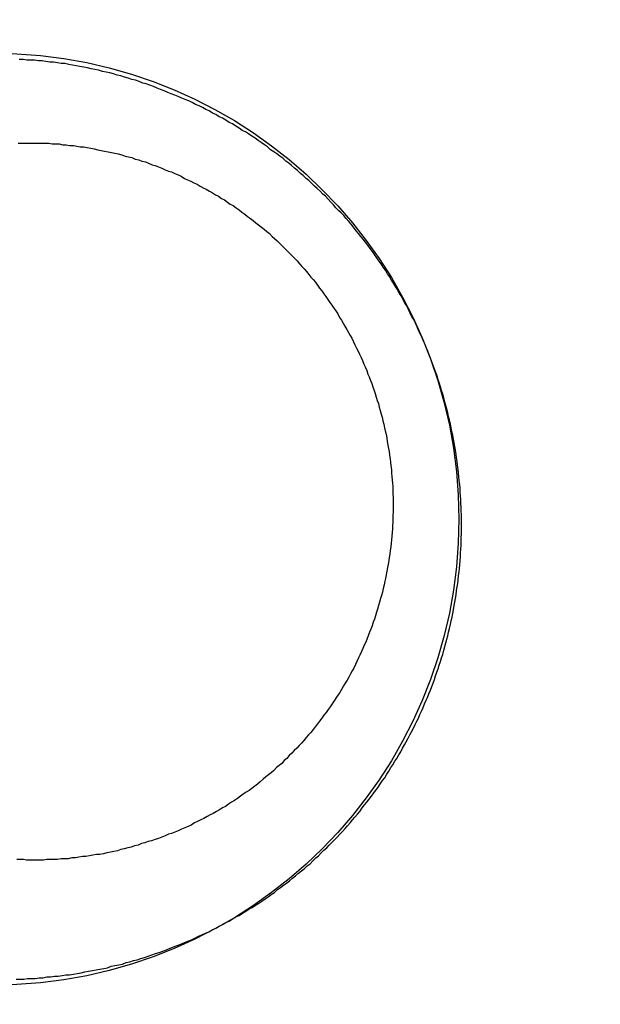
# Model space of a CAD drawing. Header units: millimetres. Extents: x -604189 to 881711, y -381903 to -7297.
# Tile 878 of 1056: x -558643 to -558635, y -165444 to -165430. Entities that reach past the tile are written whole.
import ezdxf

# ---------------------------------------------------------------- set-up
doc = ezdxf.new("R2010")
doc.units = ezdxf.units.MM
doc.header["$LTSCALE"] = 100
doc.linetypes.add('0.5_0.5', pattern=[1, 0.5, -0.5])
doc.linetypes.add('ACAD_ISO04W100', pattern=[30.5, 24, -3, 0.5, -3])
doc.layers.get('Defpoints').update_dxf_attribs({"color": 30})
doc.layers.add('OPIS', color=7, linetype='Continuous')
doc.layers.add('strop osie', color=80, linetype='ACAD_ISO04W100', lineweight=5)
doc.styles.get("Standard").update_dxf_attribs({"font": 'romans.shx', "width": 0.5})
doc.dimstyles.new('1 50', dxfattribs={"dimtxt": 150, "dimasz": 80, "dimexe": 1, "dimexo": 1, "dimgap": 20, "dimtad": 1, "dimdec": 0, "dimlfac": 0.1, "dimtxsty": 'Standard', "dimblk": 'ARCHTICK', "dimcen": 200, "dimclrd": 2, "dimadec": 1, "dimazin": 0, "dimtfac": 1, "dimtdec": 0, "dimtmove": 0, "dimatfit": 3, "dimldrblk": 'ARCHTICK', "dimfxl": 120, "dimfxlon": 1, "dimtfill": 1, "dimarcsym": 0})

# ---------------------------------------------------------------- blocks, each defined once
blk = doc.blocks.new('_ArchTick')
at = {"layer": 'strop osie', "color": 0, "const_width": 0.15}
blk.add_lwpolyline([(-0.5, -0.5), (0.5, 0.5)], dxfattribs=at)
blk = doc.blocks.new('*D3294')
at = {"layer": 'Defpoints', "color": 0, "linetype": 'ByBlock', "lineweight": 5, "transparency": 16777216}
for p in [(-595783.126, -159420.303), (-593748.924, -159420.303), (-552118.935, -179940.303)]:
    blk.add_point(p, dxfattribs=at)
at = {"layer": 'OPIS', "color": 0, "linetype": 'Continuous', "lineweight": -2, "transparency": 16777216}
for p, q in [((-595723.126, -159420.303), (-595784.126, -159420.303)), ((-595723.126, -179940.303), (-595784.126, -179940.303))]:
    blk.add_line(p, q, dxfattribs=at)
at = {"layer": 'OPIS', "color": 2, "lineweight": -2, "transparency": 16777216}
blk.add_line((-595783.126, -179940.303), (-595783.126, -159420.303), dxfattribs=at)
at = {"layer": 'OPIS', "color": 2, "linetype": 'ByBlock', "lineweight": -2, "transparency": 16777216, "xscale": 80, "yscale": 80, "zscale": 80}
for p, rotation in [((-595783.126, -159420.303), 90), ((-595783.126, -179940.303), 270)]:
    blk.add_blockref('_ArchTick', p, dxfattribs=dict(at, rotation=rotation))
at = {"layer": 'OPIS', "color": 0, "linetype": 'ByBlock', "lineweight": 13, "transparency": 16777216, "insert": (-595878.126, -169680.303), "char_height": 150, "attachment_point": 5, "rotation": 90, "bg_fill": 3, "box_fill_scale": 1.1, "bg_fill_color": 256, "bg_fill_true_color": 13158600, "bg_fill_transparency": 0}
blk.add_mtext('2052', dxfattribs=at)

msp = doc.modelspace()

# ---------------------------------------------------------------- hatches: boundary and pattern name
at = {"layer": 'OPIS', "linetype": 'ByBlock', "lineweight": 15}
h = msp.add_hatch(dxfattribs=at)
h.set_pattern_fill('ANSI37', color=0, scale=80, angle=45)
h.set_pattern_definition([(90, (-306927.96, 32475.8), (-254, 0), []), (180, (-306927.96, 32475.8), (-3e-14, -254), [])])
h.paths.add_polyline_path([(-559745.616, -168470.303), (-559845.616, -168470.303), (-559845.616, -168410.303), (-559745.616, -168410.303), (-559745.616, -168350.303), (-560845.616, -168350.303), (-560845.616, -168410.303), (-560745.616, -168410.303), (-560745.616, -168470.303, 0.267949), (-560295.616, -169249.726), (-560295.616, -169481.184, -0.414214), (-559952.679, -169824.121, -1), (-560638.553, -169824.121, -0.414214), (-560295.616, -169481.184), (-560295.616, -169249.726, -0.267949), (-560745.616, -168470.303), (-560845.616, -168470.303), (-560845.616, -168350.303), (-561118.924, -168350.303), (-561118.924, -172095.291), (-559553.922, -172095.29), (-559553.924, -168350.303), (-559745.616, -168350.303)])
h.paths.add_polyline_path([(-560989.238, -171970.288), (-560989.238, -171369.43), (-560514.238, -171369.43, -0.414232), (-560506.238, -171377.43), (-560506.238, -171961.436, -0.403374), (-560513.94, -171969.43), (-560989.238, -171969.43), (-560998.924, -171970.288)], flags=16)
h.paths.add_polyline_path([(-560569.238, -171447.43), (-560569.238, -171891.43, -0.414209), (-560619.237, -171941.43), (-560824.236, -171941.432, -0.414225), (-560874.238, -171891.432), (-560874.238, -171447.432, -0.414209), (-560824.238, -171397.432), (-560619.238, -171397.43, -0.414216)], flags=0)
h.paths.add_polyline_path([(-560754.738, -171692.272), (-560768.264, -171689.534), (-560778.52, -171674.091), (-560777.58, -171669.433), (-560791.338, -171669.433), (-560788.513, -171683.421), (-560780.618, -171695.311), (-560768.728, -171703.206), (-560754.738, -171706.031)], flags=0)
h.paths.add_polyline_path([(-560926.538, -171669.432), (-560944.038, -171669.432), (-560944.038, -171669.432), (-560938.912, -171681.806), (-560926.538, -171686.932)], flags=0)
h.paths.add_polyline_path([(-559553.926, -164304.92), (-559553.926, -164080.303), (-560998.924, -164080.303), (-560998.924, -164130.303), (-561051.758, -164130.303), (-561051.758, -164230.303), (-561112.409, -164230.303), (-561118.259, -165128.236), (-561111.758, -165130.303), (-561051.758, -165130.303), (-561051.758, -165230.303), (-560998.924, -165230.303), (-560998.924, -165930.303), (-560968.924, -165930.303), (-559691.758, -165930.303), (-559691.758, -166884.924, -0.259771), (-560368.468, -166480.303), (-560576.781, -166480.303, -0.694758), (-561118.924, -166682.141), (-561118.924, -167150.303), (-559553.924, -167150.303), (-559553.925, -165742.585, -0.501722), (-560517.887, -165023.753, -0.501722)])
h.paths.add_polyline_path([(-561051.758, -166930.303), (-561051.758, -167030.303), (-561111.758, -167030.303), (-561111.758, -166930.303)], flags=16)
h.paths.add_polyline_path([(-559553.926, -164304.92, 0.501722), (-560517.887, -165023.753, 0.501722), (-559553.925, -165742.585)], flags=17)
h.paths.add_polyline_path([(-559017.887, -165023.753, 0.331805), (-559553.926, -164304.92), (-559553.925, -165742.585, 0.331804)], flags=17)
h.paths.add_polyline_path([(-558393.92, -165930.303), (-559553.925, -165930.303), (-559553.924, -167030.303), (-558393.92, -167030.303)])
edge = h.paths.add_edge_path(flags=16)
edge.add_ellipse((-558869.257, -166529.058), major_axis=(0, 174.945), ratio=0.835608, start_angle=0, end_angle=180, ccw=False)
edge.add_line((-558869.023, -166354.089), (-558868.837, -166354.113))
edge.add_line((-558868.837, -166354.113), (-558551.758, -166354.113))
edge.add_ellipse((-558534.042, -166361.126), major_axis=(0, 22.068), ratio=0.905257, start_angle=0, end_angle=83.7318, ccw=False)
edge.add_line((-558534.042, -166339.058), (-558415.442, -166339.058))
edge.add_line((-558415.442, -166339.058), (-558415.442, -166719.058))
edge.add_line((-558415.442, -166719.058), (-558534.042, -166719.058))
edge.add_ellipse((-558534.042, -166696.99), major_axis=(0, 22.068), ratio=0.905257, start_angle=108.5291, end_angle=180, ccw=False)
edge.add_line((-558552.984, -166704.003), (-558869.257, -166704.003))
edge = h.paths.add_edge_path(flags=16)
edge.add_ellipse((-558655.149, -165473.071), major_axis=(119.577, 0), ratio=0.9754616, start_angle=134.53493, end_angle=225.46507, ccw=False)
edge.add_ellipse((-558571.362, -165553.094), major_axis=(-236.828, 0), ratio=0.9754616, start_angle=293.07706, end_angle=315.06459, ccw=False)
edge.add_ellipse((-558581.121, -165519.064), major_axis=(-200.962, 0), ratio=0.9754616, start_angle=268.86913, end_angle=294.41602, ccw=False)
edge.add_line((-558577.155, -165323.071), (-558434.725, -165323.071))
edge.add_line((-558434.725, -165323.071), (-558434.725, -165623.07))
edge.add_line((-558434.725, -165623.07), (-558577.155, -165623.07))
edge.add_ellipse((-558581.121, -165427.077), major_axis=(200.962, 0), ratio=0.9754616, start_angle=245.58398, end_angle=271.13087, ccw=False)
edge.add_ellipse((-558571.362, -165393.047), major_axis=(-236.828, 0), ratio=0.9754616, start_angle=404.93541, end_angle=426.92294, ccw=False)
h.paths.add_polyline_path([(-559691.758, -166075.303), (-560476.988, -166075.303, 0.131652), (-560368.468, -166480.303), (-559691.758, -166480.303)], flags=17)
h.paths.add_polyline_path([(-560476.988, -166075.303), (-559691.758, -166075.303), (-559691.758, -165930.303), (-560991.758, -165930.303), (-561051.758, -165930.303), (-561051.758, -166030.303), (-561118.924, -166030.303), (-561118.924, -166278.466, -0.694758), (-560576.781, -166480.303), (-560368.468, -166480.303, -0.131652)], flags=17)
h.paths.add_polyline_path([(-571773.92, -161590.543), (-574108.188, -161590.543), (-574098.917, -166615.286), (-571773.92, -166615.284)])
h.paths.add_polyline_path([(-559933.216, -164919.201), (-558639.203, -164919.201), (-558639.203, -164793.34), (-559933.216, -164793.34)], flags=25)
h.paths.add_polyline_path([(-560038.72, -166687.588), (-559732.99, -166687.588), (-559732.99, -166284.59), (-560038.72, -166284.59)], flags=25)
h.paths.add_polyline_path([(-559928.871, -165007.1), (-559413.75, -165007.1), (-559413.75, -164907.76), (-559928.871, -164907.76)], flags=9)
h.paths.add_polyline_path([(-559933.216, -164919.201), (-558639.203, -164919.201), (-558639.203, -164793.34), (-559933.216, -164793.34)], flags=25)
h.paths.add_polyline_path([(-560330.859, -165014.578), (-559994.182, -165014.578), (-559994.182, -164899.195), (-560330.859, -164899.195)], flags=24)
h.paths.add_polyline_path([(-560290.204, -164902.837), (-560108.354, -164902.837), (-560108.354, -164804.807), (-560290.204, -164804.807)], flags=24)
h.paths.add_polyline_path([(-560498.866, -166997.342), (-559983.744, -166997.342), (-559983.744, -166898.002), (-560498.866, -166898.002)], flags=24)
h.paths.add_polyline_path([(-560498.79, -166887.342), (-559655.724, -166887.342), (-559655.724, -166788.002), (-560498.79, -166788.002)], flags=24)
h.paths.add_polyline_path([(-560900.853, -167004.82), (-560564.177, -167004.82), (-560564.177, -166889.437), (-560900.853, -166889.437)], flags=24)
h.paths.add_polyline_path([(-560860.199, -166893.079), (-560678.349, -166893.079), (-560678.349, -166795.049), (-560860.199, -166795.049)], flags=24)
h.paths.add_polyline_path([(-560525.168, -170610.564), (-560010.047, -170610.564), (-560010.047, -170511.224), (-560525.168, -170511.224)], flags=24)
h.paths.add_polyline_path([(-560529.513, -170522.665), (-559444.307, -170522.665), (-559444.307, -170396.804), (-560529.513, -170396.804)], flags=9)
h.paths.add_polyline_path([(-560927.156, -170618.042), (-560590.479, -170618.042), (-560590.479, -170502.659), (-560927.156, -170502.659)], flags=24)
h.paths.add_polyline_path([(-560886.501, -170506.301), (-560704.651, -170506.301), (-560704.651, -170408.271), (-560886.501, -170408.271)], flags=24)
h.paths.add_polyline_path([(-560065.3, -168940.358), (-560065.3, -168600.658), (-560513.076, -168600.658), (-560513.076, -168940.358)], flags=24)
h.paths.add_polyline_path([(-559111.526, -164087.386), (-558760.99, -164087.386), (-558760.815, -164093.192), (-558760.644, -164098.997), (-558760.476, -164104.803), (-558760.311, -164110.608), (-558760.15, -164116.414), (-558759.991, -164122.22), (-558759.835, -164128.025), (-558759.683, -164133.831), (-558759.534, -164139.637), (-558759.387, -164145.443), (-558759.244, -164151.25), (-558759.104, -164157.056), (-558758.967, -164162.862), (-558758.833, -164168.669), (-558758.702, -164174.475), (-558758.575, -164180.282), (-558758.45, -164186.088), (-558758.328, -164191.895), (-558758.21, -164197.701), (-558758.094, -164203.508), (-558757.982, -164209.315), (-558757.872, -164215.122), (-558757.766, -164220.929), (-558757.663, -164226.736), (-558757.563, -164232.543), (-558757.465, -164238.35), (-558757.371, -164244.157), (-558757.28, -164249.965), (-558757.192, -164255.772), (-558757.107, -164261.579), (-558757.025, -164267.387), (-558756.946, -164273.194), (-558756.87, -164279.001), (-558756.797, -164284.809), (-558756.728, -164290.616), (-558756.661, -164296.424), (-558756.598, -164302.232), (-558756.538, -164308.039), (-558756.482, -164313.847), (-558756.428, -164319.654), (-558756.378, -164325.462), (-558756.332, -164331.27), (-558756.288, -164337.078), (-558756.248, -164342.885), (-558756.212, -164348.693), (-558756.178, -164354.501), (-558756.147, -164360.309), (-558756.118, -164366.117), (-558756.091, -164371.925), (-558756.066, -164377.733), (-558756.042, -164383.541), (-558756.02, -164389.348), (-558756.004, -164395.156), (-558755.999, -164400.964), (-558756.007, -164406.772), (-558756.031, -164412.58), (-558756.073, -164418.388), (-558756.132, -164424.195), (-558756.21, -164430.003), (-558756.308, -164435.81), (-558756.425, -164441.617), (-558756.562, -164447.423), (-558756.72, -164453.229), (-558756.898, -164459.034), (-558757.098, -164464.838), (-558757.32, -164470.642), (-558757.565, -164476.445), (-558757.837, -164482.247), (-558758.138, -164488.047), (-558758.47, -164493.845), (-558758.837, -164499.642), (-558759.241, -164505.435), (-558759.684, -164511.226), (-558760.175, -164517.014), (-558760.725, -164522.795), (-558761.35, -164528.569), (-558762.06, -164534.333), (-558762.874, -164540.084), (-558763.809, -164545.816), (-558764.883, -164551.524), (-558766.116, -164557.201), (-558767.538, -164562.832), (-558769.177, -164568.402), (-558771.062, -164573.894), (-558773.233, -164579.28), (-558775.735, -164584.521), (-558778.61, -164589.566), (-558781.897, -164594.354), (-558785.628, -164598.798), (-558789.808, -164602.827), (-558794.374, -164606.413), (-558799.255, -164609.556), (-558804.382, -164612.284), (-558809.694, -164614.629), (-558815.143, -164616.63), (-558820.694, -164618.326), (-558826.325, -164619.753), (-558832.011, -164620.95), (-558837.732, -164621.95), (-558843.479, -164622.786), (-558849.244, -164623.49), (-558855.021, -164624.092), (-558860.805, -164624.612), (-558866.595, -164625.056), (-558872.391, -164625.431), (-558878.19, -164625.744), (-558883.993, -164625.999), (-558889.798, -164626.204), (-558895.604, -164626.363), (-558901.411, -164626.484), (-558907.218, -164626.57), (-558913.026, -164626.629), (-558918.834, -164626.664), (-558924.642, -164626.683), (-558930.45, -164626.69), (-558936.258, -164626.691), (-558941.521, -164626.69), (-558946.785, -164626.685), (-558952.048, -164626.672), (-558957.312, -164626.645), (-558962.575, -164626.602), (-558967.838, -164626.537), (-558973.1, -164626.447), (-558978.362, -164626.327), (-558983.623, -164626.174), (-558988.883, -164625.983), (-558994.142, -164625.75), (-558999.398, -164625.47), (-559004.651, -164625.141), (-559009.9, -164624.756), (-559015.145, -164624.311), (-559020.383, -164623.802), (-559025.614, -164623.22), (-559030.834, -164622.543), (-559036.037, -164621.747), (-559041.216, -164620.812), (-559046.364, -164619.713), (-559051.466, -164618.424), (-559056.508, -164616.915), (-559061.47, -164615.16), (-559066.326, -164613.131), (-559071.043, -164610.799), (-559075.583, -164608.137), (-559079.894, -164605.121), (-559083.925, -164601.738), (-559087.622, -164597.995), (-559090.945, -164593.918), (-559093.905, -164589.566), (-559096.527, -164585.003), (-559098.839, -164580.275), (-559100.873, -164575.422), (-559102.662, -164570.472), (-559104.238, -164565.45), (-559105.625, -164560.373), (-559106.843, -164555.253), (-559107.915, -164550.1), (-559108.86, -164544.923), (-559109.695, -164539.726), (-559110.431, -164534.514), (-559111.082, -164529.291), (-559111.66, -164524.059), (-559112.176, -164518.821), (-559112.639, -164513.578), (-559113.058, -164508.331), (-559113.442, -164503.082), (-559113.794, -164497.83), (-559114.116, -164492.577), (-559114.412, -164487.322), (-559114.682, -164482.065), (-559114.93, -164476.808), (-559115.157, -164471.549), (-559115.363, -164466.29), (-559115.551, -164461.03), (-559115.72, -164455.769), (-559115.872, -164450.508), (-559116.007, -164445.246), (-559116.125, -164439.984), (-559116.227, -164434.721), (-559116.313, -164429.459), (-559116.383, -164424.196), (-559116.438, -164418.933), (-559116.477, -164413.669), (-559116.503, -164408.406), (-559116.515, -164403.142), (-559116.515, -164397.879), (-559116.505, -164392.616), (-559116.488, -164387.352), (-559116.467, -164382.089), (-559116.445, -164376.825), (-559116.422, -164371.562), (-559116.398, -164366.299), (-559116.372, -164361.035), (-559116.344, -164355.772), (-559116.314, -164350.508), (-559116.282, -164345.245), (-559116.247, -164339.982), (-559116.21, -164334.718), (-559116.169, -164329.455), (-559116.126, -164324.192), (-559116.08, -164318.929), (-559116.032, -164313.665), (-559115.98, -164308.402), (-559115.926, -164303.139), (-559115.87, -164297.876), (-559115.811, -164292.613), (-559115.749, -164287.35), (-559115.684, -164282.087), (-559115.617, -164276.824), (-559115.547, -164271.561), (-559115.475, -164266.298), (-559115.4, -164261.035), (-559115.323, -164255.772), (-559115.244, -164250.509), (-559115.161, -164245.246), (-559115.077, -164239.984), (-559114.99, -164234.721), (-559114.9, -164229.458), (-559114.808, -164224.196), (-559114.713, -164218.933), (-559114.616, -164213.67), (-559114.517, -164208.408), (-559114.415, -164203.145), (-559114.31, -164197.883), (-559114.203, -164192.621), (-559114.093, -164187.358), (-559113.981, -164182.096), (-559113.866, -164176.834), (-559113.749, -164171.572), (-559113.629, -164166.31), (-559113.506, -164161.048), (-559113.382, -164155.786), (-559113.254, -164150.524), (-559113.124, -164145.262), (-559112.991, -164140), (-559112.856, -164134.739), (-559112.719, -164129.477), (-559112.578, -164124.215), (-559112.436, -164118.954), (-559112.29, -164113.692), (-559112.142, -164108.431), (-559111.992, -164103.17), (-559111.839, -164097.908), (-559111.684, -164092.647)])
edge = h.paths.add_edge_path()
edge.add_line((-558393.92, -164080.303), (-559553.926, -164080.303))
edge.add_line((-559553.926, -164080.303), (-559553.926, -164304.92))
edge.add_arc((-559767.887, -165023.753), 750, 0, 73.424314, ccw=False)
edge.add_arc((-559767.887, -165023.753), 750, -73.424255, 0, ccw=False)
edge.add_line((-559553.925, -165742.585), (-559553.925, -165830.303))
edge.add_line((-559553.925, -165830.303), (-558393.92, -165830.303))
edge.add_line((-558393.92, -165830.303), (-558393.92, -164080.303))

# ---------------------------------------------------------------- next in the draw order: dimensions: what is measured, and where the dimension line sits
at = {"layer": 'OPIS', "color": 0, "linetype": 'ByBlock', "lineweight": 13}
dim = msp.add_linear_dim(base=(-595783.126, -159420.303), p1=(-552118.935, -179940.303), p2=(-593748.924, -159420.303), angle=90, dimstyle='1 50', override={"dimtmove": 1, "dimfxl": 60, "dimarcsym": 1}, dxfattribs=at)
dim.commit()
dim.dimension.update_dxf_attribs({"geometry": '*D3294', "text_midpoint": (-595878.126, -169680.303)})

# ---------------------------------------------------------------- next in the draw order: hatches: boundary and pattern name
at = {"layer": 'OPIS', "linetype": '0.5_0.5', "lineweight": 13}
h = msp.add_hatch(dxfattribs=at)
h.set_pattern_fill('ANSI37', color=0, scale=130)
h.set_pattern_definition([(45, (-597218.54, 256668.8), (-291.85832, 291.85832), []), (135, (-597218.54, 256668.8), (-291.85832, -291.85832), [])])
edge = h.paths.add_edge_path(flags=16)
edge.add_line((-570958.916, -168985.281), (-571058.916, -168985.281))
edge.add_line((-571058.916, -168985.281), (-572598.916, -168985.281))
edge.add_line((-572598.916, -168985.281), (-572598.915, -170470.3))
edge.add_line((-572598.915, -170470.3), (-570825.763, -170470.3))
edge.add_arc((-570508.916, -170339.099), 342.937, 180, 202.49364, ccw=False)
edge.add_arc((-570508.916, -170339.099), 342.937, 90, 180, ccw=False)
edge.add_line((-570508.916, -169996.163), (-570508.916, -169764.704))
edge.add_arc((-570058.916, -168985.281), 900, 180, 240, ccw=False)
edge = h.paths.add_edge_path(flags=17)
edge.add_line((-569358.915, -170085.281), (-569358.916, -168985.281))
edge.add_line((-569358.916, -168985.281), (-569358.917, -168985.281))
edge.add_line((-569358.917, -168985.281), (-569958.916, -168985.281))
edge.add_line((-569958.916, -168985.281), (-570058.916, -168985.281))
edge.add_line((-570058.916, -168985.281), (-570058.916, -168925.281))
edge.add_line((-570058.916, -168925.281), (-569958.916, -168925.281))
edge.add_line((-569958.916, -168925.281), (-569958.916, -168865.281))
edge.add_line((-569958.916, -168865.281), (-569358.916, -168865.281))
edge.add_line((-569358.916, -168865.281), (-569358.917, -166865.281))
edge.add_line((-569358.917, -166865.281), (-574098.917, -166865.286))
edge.add_line((-574098.917, -166865.286), (-574098.914, -171970.3))
edge.add_line((-574098.914, -171970.3), (-572608.913, -171970.3))
edge.add_line((-572608.913, -171970.3), (-571504.913, -170590.3))
edge.add_line((-571504.913, -170590.3), (-572718.915, -170590.3))
edge.add_line((-572718.915, -170590.3), (-572718.916, -168865.281))
edge.add_line((-572718.916, -168865.281), (-571058.916, -168865.281))
edge.add_line((-571058.916, -168865.281), (-571058.916, -168925.281))
edge.add_line((-571058.916, -168925.281), (-570958.916, -168925.281))
edge.add_line((-570958.916, -168925.281), (-570958.916, -168985.281))
edge.add_arc((-570058.916, -168985.281), 900, 180, 240)
edge.add_line((-570508.916, -169764.704), (-570508.916, -169996.163))
edge.add_arc((-570508.916, -170339.099), 342.937, 0, 90, ccw=False)
edge.add_arc((-570508.916, -170339.099), 342.937, 208.97989, 360, ccw=False)
edge.add_line((-570808.913, -170505.253), (-570808.913, -171171.086))
edge.add_arc((-570808.913, -171220.3), 49.214, 0, 90, ccw=False)
edge.add_arc((-570808.913, -171220.3), 49.214, 270, 360, ccw=False)
edge.add_line((-570808.913, -171269.514), (-570808.913, -171970.3))
edge.add_line((-570808.913, -171970.3), (-569358.914, -171970.3))
edge.add_line((-569358.914, -171970.3), (-569358.915, -170085.281))
h.paths.add_polyline_path([(-561118.924, -159870.303), (-590334.655, -159870.303), (-590334.655, -161470.303), (-562318.924, -161470.303), (-562318.924, -172095.292), (-561118.924, -172095.291), (-561118.924, -168350.303), (-552073.919, -168350.303), (-552073.92, -167150.303), (-561118.924, -167150.303)])
h.paths.add_polyline_path([(-572856.927, -169813.68), (-569451.07, -169813.68), (-569451.07, -169408.68), (-572856.927, -169408.68)], flags=16)

# ---------------------------------------------------------------- next in the draw order: linework, layer by layer
at = {"color": 0}
for points in [[(-558643.448, -165443.535, 0), (-558643.395, -165443.535, 0), (-558643.341, -165443.535, 0), (-558643.288, -165443.525, 0), (-558643.235, -165443.525, 0), (-558643.181, -165443.525, 0), (-558643.128, -165443.515, 0), (-558643.074, -165443.515, 0), (-558643.021, -165443.505, 0), (-558642.968, -165443.505, 0), (-558642.915, -165443.495, 0), (-558642.861, -165443.495, 0), (-558642.808, -165443.485, 0), (-558642.755, -165443.475, 0), (-558642.702, -165443.475, 0), (-558642.649, -165443.465, 0), (-558642.596, -165443.455, 0), (-558642.543, -165443.445, 0), (-558642.49, -165443.435, 0), (-558642.437, -165443.425, 0), (-558642.384, -165443.415, 0), (-558642.332, -165443.405, 0), (-558642.279, -165443.395, 0), (-558642.227, -165443.385, 0), (-558642.174, -165443.375, 0), (-558642.122, -165443.355, 0), (-558642.07, -165443.345, 0), (-558642.018, -165443.335, 0), (-558641.966, -165443.325, 0), (-558641.914, -165443.305, 0), (-558641.862, -165443.295, 0), (-558641.81, -165443.275, 0), (-558641.759, -165443.265, 0), (-558641.707, -165443.245, 0), (-558641.656, -165443.235, 0), (-558641.605, -165443.215, 0), (-558641.554, -165443.195, 0), (-558641.503, -165443.175, 0), (-558641.452, -165443.165, 0), (-558641.402, -165443.145, 0), (-558641.351, -165443.125, 0), (-558641.301, -165443.105, 0), (-558641.251, -165443.085, 0), (-558641.201, -165443.065, 0), (-558641.151, -165443.045, 0), (-558641.102, -165443.025, 0), (-558641.052, -165443.005, 0), (-558641.003, -165442.985, 0), (-558640.954, -165442.965, 0), (-558640.905, -165442.935, 0), (-558640.857, -165442.915, 0), (-558640.808, -165442.895, 0), (-558640.76, -165442.875, 0), (-558640.712, -165442.845, 0), (-558640.664, -165442.825, 0), (-558640.617, -165442.795, 0), (-558640.569, -165442.775, 0), (-558640.522, -165442.745, 0), (-558640.475, -165442.725, 0), (-558640.429, -165442.695, 0), (-558640.382, -165442.665, 0), (-558640.336, -165442.645, 0), (-558640.29, -165442.615, 0), (-558640.245, -165442.585, 0), (-558640.199, -165442.555, 0), (-558640.154, -165442.535, 0), (-558640.109, -165442.505, 0), (-558640.064, -165442.475, 0), (-558640.02, -165442.445, 0), (-558639.976, -165442.415, 0), (-558639.932, -165442.385, 0), (-558639.889, -165442.355, 0), (-558639.845, -165442.325, 0), (-558639.803, -165442.285, 0), (-558639.76, -165442.255, 0), (-558639.717, -165442.225, 0), (-558639.675, -165442.195, 0), (-558639.634, -165442.165, 0), (-558639.592, -165442.125, 0), (-558639.551, -165442.095, 0), (-558639.51, -165442.055, 0), (-558639.469, -165442.025, 0), (-558639.429, -165441.995, 0), (-558639.389, -165441.955, 0), (-558639.349, -165441.925, 0), (-558639.31, -165441.885, 0), (-558639.27, -165441.845, 0), (-558639.232, -165441.815, 0), (-558639.193, -165441.775, 0), (-558639.155, -165441.735, 0), (-558639.117, -165441.705, 0), (-558639.08, -165441.665, 0), (-558639.042, -165441.625, 0), (-558639.005, -165441.585, 0), (-558638.969, -165441.555, 0), (-558638.933, -165441.515, 0), (-558638.897, -165441.475, 0), (-558638.861, -165441.435, 0), (-558638.826, -165441.395, 0), (-558638.791, -165441.355, 0), (-558638.756, -165441.315, 0), (-558638.722, -165441.275, 0), (-558638.688, -165441.235, 0), (-558638.654, -165441.195, 0), (-558638.621, -165441.145, 0), (-558638.588, -165441.105, 0), (-558638.556, -165441.065, 0), (-558638.524, -165441.025, 0), (-558638.492, -165440.985, 0), (-558638.46, -165440.935, 0), (-558638.429, -165440.895, 0), (-558638.398, -165440.855, 0), (-558638.368, -165440.805, 0), (-558638.338, -165440.765, 0), (-558638.308, -165440.725, 0), (-558638.279, -165440.675, 0), (-558638.25, -165440.635, 0), (-558638.221, -165440.585, 0), (-558638.193, -165440.545, 0), (-558638.165, -165440.495, 0), (-558638.138, -165440.455, 0), (-558638.111, -165440.405, 0), (-558638.084, -165440.365, 0), (-558638.058, -165440.315, 0), (-558638.032, -165440.265, 0), (-558638.006, -165440.225, 0), (-558637.981, -165440.175, 0), (-558637.956, -165440.125, 0), (-558637.932, -165440.085, 0), (-558637.908, -165440.035, 0), (-558637.884, -165439.985, 0), (-558637.861, -165439.935, 0), (-558637.838, -165439.895, 0), (-558637.816, -165439.845, 0), (-558637.794, -165439.795, 0), (-558637.772, -165439.745, 0), (-558637.751, -165439.695, 0), (-558637.73, -165439.645, 0), (-558637.71, -165439.605, 0), (-558637.69, -165439.555, 0), (-558637.671, -165439.505, 0), (-558637.652, -165439.455, 0), (-558637.633, -165439.405, 0), (-558637.615, -165439.355, 0), (-558637.597, -165439.305, 0), (-558637.579, -165439.255, 0), (-558637.562, -165439.205, 0), (-558637.546, -165439.155, 0), (-558637.53, -165439.105, 0), (-558637.514, -165439.055, 0), (-558637.498, -165439.005, 0), (-558637.484, -165438.945, 0), (-558637.469, -165438.895, 0), (-558637.455, -165438.845, 0), (-558637.441, -165438.795, 0), (-558637.428, -165438.745, 0), (-558637.416, -165438.695, 0), (-558637.403, -165438.645, 0), (-558637.391, -165438.585, 0), (-558637.38, -165438.535, 0), (-558637.369, -165438.485, 0), (-558637.358, -165438.435, 0), (-558637.348, -165438.385, 0), (-558637.338, -165438.325, 0), (-558637.329, -165438.275, 0), (-558637.32, -165438.225, 0), (-558637.312, -165438.175, 0), (-558637.304, -165438.115, 0), (-558637.297, -165438.065, 0), (-558637.289, -165438.015, 0), (-558637.283, -165437.965, 0), (-558637.277, -165437.905, 0), (-558637.271, -165437.855, 0), (-558637.266, -165437.805, 0), (-558637.261, -165437.755, 0), (-558637.256, -165437.695, 0), (-558637.252, -165437.645, 0), (-558637.249, -165437.595, 0), (-558637.246, -165437.535, 0), (-558637.243, -165437.485, 0), (-558637.241, -165437.435, 0), (-558637.239, -165437.375, 0), (-558637.238, -165437.325, 0), (-558637.237, -165437.275, 0), (-558637.237, -165437.215, 0), (-558637.237, -165437.165, 0), (-558637.237, -165437.115, 0), (-558637.238, -165437.055, 0), (-558637.24, -165437.005, 0), (-558637.242, -165436.955, 0), (-558637.244, -165436.895, 0), (-558637.247, -165436.845, 0), (-558637.25, -165436.795, 0), (-558637.253, -165436.745, 0), (-558637.257, -165436.685, 0), (-558637.262, -165436.635, 0), (-558637.267, -165436.585, 0), (-558637.272, -165436.525, 0), (-558637.278, -165436.475, 0), (-558637.284, -165436.425, 0), (-558637.291, -165436.365, 0), (-558637.298, -165436.315, 0), (-558637.305, -165436.265, 0), (-558637.313, -165436.215, 0), (-558637.322, -165436.155, 0), (-558637.33, -165436.105, 0), (-558637.34, -165436.055, 0), (-558637.349, -165436.005, 0), (-558637.359, -165435.945, 0), (-558637.37, -165435.895, 0), (-558637.381, -165435.845, 0), (-558637.392, -165435.795, 0), (-558637.404, -165435.735, 0), (-558637.416, -165435.685, 0), (-558637.429, -165435.635, 0), (-558637.442, -165435.585, 0), (-558637.455, -165435.535, 0), (-558637.469, -165435.485, 0), (-558637.484, -165435.425, 0), (-558637.498, -165435.375, 0), (-558637.514, -165435.325, 0), (-558637.529, -165435.275, 0), (-558637.545, -165435.225, 0), (-558637.562, -165435.175, 0), (-558637.578, -165435.125, 0), (-558637.596, -165435.075, 0), (-558637.613, -165435.025, 0), (-558637.631, -165434.975, 0), (-558637.65, -165434.925, 0), (-558637.669, -165434.875, 0), (-558637.688, -165434.825, 0), (-558637.708, -165434.775, 0), (-558637.728, -165434.725, 0), (-558637.748, -165434.675, 0), (-558637.769, -165434.625, 0), (-558637.791, -165434.575, 0), (-558637.812, -165434.535, 0), (-558637.834, -165434.485, 0), (-558637.857, -165434.435, 0), (-558637.88, -165434.385, 0), (-558637.903, -165434.335, 0), (-558637.927, -165434.295, 0), (-558637.951, -165434.245, 0), (-558637.975, -165434.195, 0), (-558638, -165434.145, 0), (-558638.026, -165434.105, 0), (-558638.051, -165434.055, 0), (-558638.077, -165434.005, 0), (-558638.104, -165433.965, 0), (-558638.13, -165433.915, 0), (-558638.157, -165433.875, 0), (-558638.185, -165433.825, 0), (-558638.213, -165433.785, 0), (-558638.241, -165433.735, 0), (-558638.27, -165433.695, 0), (-558638.298, -165433.645, 0), (-558638.328, -165433.605, 0), (-558638.357, -165433.555, 0), (-558638.388, -165433.515, 0), (-558638.418, -165433.475, 0), (-558638.449, -165433.425, 0), (-558638.48, -165433.385, 0), (-558638.511, -165433.345, 0), (-558638.543, -165433.295, 0), (-558638.575, -165433.255, 0), (-558638.608, -165433.215, 0), (-558638.64, -165433.175, 0), (-558638.673, -165433.135, 0), (-558638.707, -165433.095, 0), (-558638.741, -165433.045, 0), (-558638.775, -165433.005, 0), (-558638.809, -165432.965, 0), (-558638.844, -165432.925, 0), (-558638.879, -165432.885, 0), (-558638.915, -165432.845, 0), (-558638.951, -165432.815, 0), (-558638.987, -165432.775, 0), (-558639.023, -165432.735, 0), (-558639.06, -165432.695, 0), (-558639.097, -165432.655, 0), (-558639.134, -165432.615, 0), (-558639.172, -165432.585, 0), (-558639.21, -165432.545, 0), (-558639.248, -165432.505, 0), (-558639.287, -165432.475, 0), (-558639.326, -165432.435, 0), (-558639.365, -165432.395, 0), (-558639.404, -165432.365, 0), (-558639.444, -165432.325, 0), (-558639.484, -165432.295, 0), (-558639.524, -165432.255, 0), (-558639.565, -165432.225, 0), (-558639.606, -165432.185, 0), (-558639.647, -165432.155, 0), (-558639.688, -165432.125, 0), (-558639.73, -165432.085, 0), (-558639.772, -165432.055, 0), (-558639.814, -165432.025, 0), (-558639.856, -165431.995, 0), (-558639.899, -165431.965, 0), (-558639.942, -165431.925, 0), (-558639.985, -165431.895, 0), (-558640.029, -165431.865, 0), (-558640.072, -165431.835, 0), (-558640.116, -165431.805, 0), (-558640.16, -165431.775, 0), (-558640.205, -165431.745, 0), (-558640.249, -165431.715, 0), (-558640.294, -165431.695, 0), (-558640.339, -165431.665, 0), (-558640.385, -165431.635, 0), (-558640.43, -165431.605, 0), (-558640.476, -165431.585, 0), (-558640.522, -165431.555, 0), (-558640.568, -165431.525, 0), (-558640.615, -165431.505, 0), (-558640.661, -165431.475, 0), (-558640.708, -165431.455, 0), (-558640.755, -165431.425, 0), (-558640.802, -165431.405, 0), (-558640.85, -165431.375, 0), (-558640.897, -165431.355, 0), (-558640.945, -165431.335, 0), (-558640.993, -165431.305, 0), (-558641.041, -165431.285, 0), (-558641.09, -165431.265, 0), (-558641.138, -165431.245, 0), (-558641.187, -165431.225, 0), (-558641.236, -165431.205, 0), (-558641.285, -165431.185, 0), (-558641.334, -165431.165, 0), (-558641.384, -165431.145, 0), (-558641.433, -165431.125, 0), (-558641.483, -165431.105, 0), (-558641.533, -165431.085, 0), (-558641.583, -165431.065, 0), (-558641.633, -165431.045, 0), (-558641.683, -165431.035, 0), (-558641.734, -165431.015, 0), (-558641.784, -165430.995, 0), (-558641.835, -165430.985, 0), (-558641.886, -165430.965, 0), (-558641.937, -165430.955, 0), (-558641.988, -165430.935, 0), (-558642.039, -165430.925, 0), (-558642.091, -165430.905, 0), (-558642.142, -165430.895, 0), (-558642.194, -165430.885, 0), (-558642.245, -165430.875, 0), (-558642.297, -165430.855, 0), (-558642.349, -165430.845, 0), (-558642.401, -165430.835, 0), (-558642.453, -165430.825, 0), (-558642.506, -165430.815, 0), (-558642.558, -165430.805, 0), (-558642.61, -165430.795, 0), (-558642.663, -165430.785, 0), (-558642.715, -165430.775, 0), (-558642.768, -165430.765, 0), (-558642.821, -165430.765, 0), (-558642.873, -165430.755, 0), (-558642.926, -165430.745, 0), (-558642.979, -165430.745, 0), (-558643.032, -165430.735, 0), (-558643.085, -165430.725, 0), (-558643.138, -165430.725, 0), (-558643.192, -165430.715, 0), (-558643.245, -165430.715, 0), (-558643.298, -165430.715, 0), (-558643.351, -165430.705, 0), (-558643.405, -165430.705, 0)], [(-558643.419, -165431.875, 0), (-558643.374, -165431.875, 0), (-558643.329, -165431.875, 0), (-558643.284, -165431.875, 0), (-558643.239, -165431.875, 0)], [(-558643.239, -165431.875, 0), (-558643.19, -165431.875, 0), (-558643.141, -165431.875, 0), (-558643.092, -165431.875, 0), (-558643.042, -165431.875, 0), (-558642.993, -165431.875, 0), (-558642.944, -165431.885, 0), (-558642.895, -165431.885, 0), (-558642.846, -165431.885, 0), (-558642.797, -165431.895, 0), (-558642.748, -165431.895, 0), (-558642.699, -165431.905, 0), (-558642.65, -165431.905, 0), (-558642.602, -165431.915, 0), (-558642.553, -165431.925, 0), (-558642.504, -165431.925, 0), (-558642.456, -165431.935, 0), (-558642.407, -165431.945, 0), (-558642.359, -165431.955, 0), (-558642.31, -165431.965, 0), (-558642.262, -165431.975, 0), (-558642.214, -165431.985, 0), (-558642.166, -165431.995, 0), (-558642.118, -165432.005, 0), (-558642.07, -165432.015, 0), (-558642.023, -165432.025, 0), (-558641.975, -165432.035, 0), (-558641.928, -165432.055, 0), (-558641.88, -165432.065, 0), (-558641.833, -165432.075, 0), (-558641.786, -165432.095, 0), (-558641.739, -165432.105, 0), (-558641.693, -165432.125, 0), (-558641.646, -165432.135, 0), (-558641.6, -165432.155, 0), (-558641.553, -165432.175, 0), (-558641.507, -165432.185, 0), (-558641.461, -165432.205, 0), (-558641.416, -165432.225, 0), (-558641.37, -165432.245, 0), (-558641.325, -165432.265, 0), (-558641.279, -165432.275, 0), (-558641.234, -165432.295, 0), (-558641.19, -165432.315, 0), (-558641.145, -165432.335, 0), (-558641.101, -165432.365, 0), (-558641.056, -165432.385, 0), (-558641.012, -165432.405, 0), (-558640.969, -165432.425, 0), (-558640.925, -165432.445, 0), (-558640.882, -165432.475, 0), (-558640.838, -165432.495, 0), (-558640.796, -165432.515, 0), (-558640.753, -165432.545, 0), (-558640.71, -165432.565, 0), (-558640.668, -165432.595, 0), (-558640.626, -165432.615, 0), (-558640.585, -165432.645, 0), (-558640.543, -165432.665, 0), (-558640.502, -165432.695, 0), (-558640.461, -165432.725, 0), (-558640.42, -165432.745, 0), (-558640.38, -165432.775, 0), (-558640.339, -165432.805, 0), (-558640.3, -165432.835, 0), (-558640.26, -165432.865, 0), (-558640.221, -165432.895, 0), (-558640.181, -165432.925, 0), (-558640.143, -165432.955, 0), (-558640.104, -165432.985, 0), (-558640.066, -165433.015, 0), (-558640.028, -165433.045, 0), (-558639.99, -165433.075, 0), (-558639.953, -165433.105, 0), (-558639.916, -165433.135, 0), (-558639.879, -165433.175, 0), (-558639.843, -165433.205, 0), (-558639.807, -165433.235, 0), (-558639.771, -165433.275, 0), (-558639.736, -165433.305, 0), (-558639.701, -165433.345, 0), (-558639.666, -165433.375, 0), (-558639.631, -165433.415, 0), (-558639.597, -165433.445, 0), (-558639.563, -165433.485, 0), (-558639.53, -165433.515, 0), (-558639.497, -165433.555, 0), (-558639.464, -165433.595, 0), (-558639.432, -165433.625, 0), (-558639.4, -165433.665, 0), (-558639.368, -165433.705, 0), (-558639.337, -165433.745, 0), (-558639.306, -165433.775, 0), (-558639.275, -165433.815, 0), (-558639.245, -165433.855, 0), (-558639.215, -165433.895, 0), (-558639.185, -165433.935, 0), (-558639.156, -165433.975, 0), (-558639.128, -165434.015, 0), (-558639.099, -165434.055, 0), (-558639.071, -165434.095, 0), (-558639.044, -165434.135, 0), (-558639.016, -165434.175, 0), (-558638.99, -165434.215, 0), (-558638.963, -165434.255, 0), (-558638.937, -165434.305, 0), (-558638.912, -165434.345, 0), (-558638.886, -165434.385, 0), (-558638.862, -165434.425, 0), (-558638.837, -165434.475, 0), (-558638.813, -165434.515, 0), (-558638.79, -165434.555, 0), (-558638.767, -165434.595, 0), (-558638.744, -165434.645, 0), (-558638.722, -165434.685, 0), (-558638.7, -165434.735, 0), (-558638.678, -165434.775, 0), (-558638.657, -165434.815, 0), (-558638.637, -165434.865, 0), (-558638.617, -165434.905, 0), (-558638.597, -165434.955, 0), (-558638.578, -165434.995, 0), (-558638.559, -165435.045, 0), (-558638.541, -165435.095, 0), (-558638.523, -165435.135, 0), (-558638.506, -165435.185, 0), (-558638.489, -165435.225, 0), (-558638.472, -165435.275, 0), (-558638.456, -165435.325, 0), (-558638.441, -165435.365, 0), (-558638.425, -165435.415, 0), (-558638.411, -165435.465, 0), (-558638.396, -165435.505, 0), (-558638.383, -165435.555, 0), (-558638.369, -165435.605, 0), (-558638.357, -165435.655, 0), (-558638.344, -165435.695, 0), (-558638.332, -165435.745, 0), (-558638.321, -165435.795, 0), (-558638.31, -165435.845, 0), (-558638.299, -165435.885, 0), (-558638.289, -165435.935, 0), (-558638.28, -165435.985, 0), (-558638.271, -165436.035, 0), (-558638.262, -165436.085, 0), (-558638.254, -165436.135, 0), (-558638.246, -165436.175, 0), (-558638.239, -165436.225, 0), (-558638.232, -165436.275, 0), (-558638.226, -165436.325, 0), (-558638.221, -165436.375, 0), (-558638.215, -165436.425, 0), (-558638.211, -165436.475, 0), (-558638.206, -165436.525, 0), (-558638.202, -165436.575, 0), (-558638.199, -165436.615, 0), (-558638.196, -165436.665, 0), (-558638.194, -165436.715, 0), (-558638.192, -165436.765, 0), (-558638.191, -165436.815, 0), (-558638.19, -165436.865, 0), (-558638.19, -165436.915, 0), (-558638.19, -165436.965, 0), (-558638.191, -165437.015, 0), (-558638.192, -165437.065, 0), (-558638.193, -165437.115, 0), (-558638.196, -165437.165, 0), (-558638.198, -165437.205, 0), (-558638.201, -165437.255, 0), (-558638.205, -165437.305, 0), (-558638.209, -165437.355, 0), (-558638.214, -165437.405, 0), (-558638.219, -165437.455, 0), (-558638.224, -165437.505, 0), (-558638.23, -165437.555, 0), (-558638.237, -165437.605, 0), (-558638.244, -165437.655, 0), (-558638.251, -165437.695, 0), (-558638.259, -165437.745, 0), (-558638.268, -165437.795, 0), (-558638.277, -165437.845, 0), (-558638.286, -165437.895, 0), (-558638.296, -165437.945, 0), (-558638.306, -165437.985, 0), (-558638.317, -165438.035, 0), (-558638.329, -165438.085, 0), (-558638.34, -165438.135, 0), (-558638.353, -165438.185, 0), (-558638.365, -165438.225, 0), (-558638.379, -165438.275, 0), (-558638.392, -165438.325, 0), (-558638.406, -165438.375, 0), (-558638.421, -165438.415, 0), (-558638.436, -165438.465, 0), (-558638.452, -165438.515, 0), (-558638.468, -165438.555, 0), (-558638.484, -165438.605, 0), (-558638.501, -165438.655, 0), (-558638.518, -165438.695, 0), (-558638.536, -165438.745, 0), (-558638.554, -165438.785, 0), (-558638.573, -165438.835, 0), (-558638.592, -165438.875, 0), (-558638.612, -165438.925, 0), (-558638.632, -165438.965, 0), (-558638.653, -165439.015, 0), (-558638.674, -165439.055, 0), (-558638.695, -165439.105, 0), (-558638.717, -165439.145, 0), (-558638.739, -165439.195, 0), (-558638.762, -165439.235, 0), (-558638.786, -165439.275, 0), (-558638.809, -165439.325, 0), (-558638.833, -165439.365, 0), (-558638.858, -165439.405, 0), (-558638.883, -165439.445, 0), (-558638.908, -165439.495, 0), (-558638.934, -165439.535, 0), (-558638.96, -165439.575, 0), (-558638.987, -165439.615, 0), (-558639.014, -165439.655, 0), (-558639.042, -165439.695, 0), (-558639.069, -165439.735, 0), (-558639.098, -165439.775, 0), (-558639.126, -165439.815, 0), (-558639.156, -165439.855, 0), (-558639.185, -165439.895, 0), (-558639.215, -165439.935, 0), (-558639.245, -165439.975, 0), (-558639.276, -165440.015, 0), (-558639.307, -165440.055, 0), (-558639.338, -165440.095, 0), (-558639.37, -165440.125, 0), (-558639.402, -165440.165, 0), (-558639.435, -165440.205, 0), (-558639.468, -165440.245, 0), (-558639.501, -165440.275, 0), (-558639.535, -165440.315, 0), (-558639.569, -165440.345, 0), (-558639.603, -165440.385, 0), (-558639.638, -165440.415, 0), (-558639.673, -165440.455, 0), (-558639.709, -165440.485, 0), (-558639.744, -165440.525, 0), (-558639.78, -165440.555, 0), (-558639.817, -165440.585, 0), (-558639.854, -165440.625, 0), (-558639.891, -165440.655, 0), (-558639.928, -165440.685, 0), (-558639.966, -165440.715, 0), (-558640.004, -165440.745, 0), (-558640.043, -165440.785, 0), (-558640.081, -165440.815, 0), (-558640.12, -165440.845, 0), (-558640.16, -165440.875, 0), (-558640.199, -165440.905, 0), (-558640.239, -165440.925, 0), (-558640.28, -165440.955, 0), (-558640.32, -165440.985, 0), (-558640.361, -165441.015, 0), (-558640.402, -165441.045, 0), (-558640.444, -165441.065, 0), (-558640.486, -165441.095, 0), (-558640.528, -165441.125, 0), (-558640.57, -165441.145, 0), (-558640.612, -165441.175, 0), (-558640.655, -165441.195, 0), (-558640.698, -165441.225, 0), (-558640.742, -165441.245, 0), (-558640.785, -165441.265, 0), (-558640.829, -165441.295, 0), (-558640.873, -165441.315, 0), (-558640.917, -165441.335, 0), (-558640.962, -165441.355, 0), (-558641.006, -165441.385, 0), (-558641.051, -165441.405, 0), (-558641.096, -165441.425, 0), (-558641.142, -165441.445, 0), (-558641.187, -165441.465, 0), (-558641.233, -165441.485, 0), (-558641.279, -165441.505, 0), (-558641.325, -165441.515, 0), (-558641.371, -165441.535, 0), (-558641.418, -165441.555, 0), (-558641.464, -165441.575, 0), (-558641.511, -165441.585, 0), (-558641.558, -165441.605, 0), (-558641.605, -165441.615, 0), (-558641.652, -165441.635, 0), (-558641.7, -165441.645, 0), (-558641.747, -165441.665, 0), (-558641.795, -165441.675, 0), (-558641.843, -165441.695, 0), (-558641.891, -165441.705, 0), (-558641.939, -165441.715, 0), (-558641.987, -165441.725, 0), (-558642.035, -165441.745, 0), (-558642.084, -165441.755, 0), (-558642.132, -165441.765, 0), (-558642.181, -165441.775, 0), (-558642.23, -165441.785, 0), (-558642.279, -165441.795, 0), (-558642.327, -165441.795, 0), (-558642.376, -165441.805, 0), (-558642.425, -165441.815, 0), (-558642.475, -165441.825, 0), (-558642.524, -165441.825, 0), (-558642.573, -165441.835, 0), (-558642.622, -165441.845, 0), (-558642.672, -165441.845, 0), (-558642.721, -165441.855, 0), (-558642.77, -165441.855, 0), (-558642.82, -165441.855, 0), (-558642.869, -165441.865, 0), (-558642.919, -165441.865, 0), (-558642.968, -165441.865, 0), (-558643.018, -165441.865, 0), (-558643.068, -165441.875, 0), (-558643.117, -165441.875, 0), (-558643.167, -165441.875, 0)], [(-558643.167, -165441.875, 0), (-558643.212, -165441.875, 0), (-558643.257, -165441.875, 0), (-558643.302, -165441.875, 0), (-558643.347, -165441.865, 0), (-558643.392, -165441.865, 0), (-558643.437, -165441.865, 0)]]:
    msp.add_polyline3d(points, dxfattribs=at)
msp.add_circle((-558643.774, -165437.119), 6.5, dxfattribs=at)

doc.saveas('drawing.dxf')
